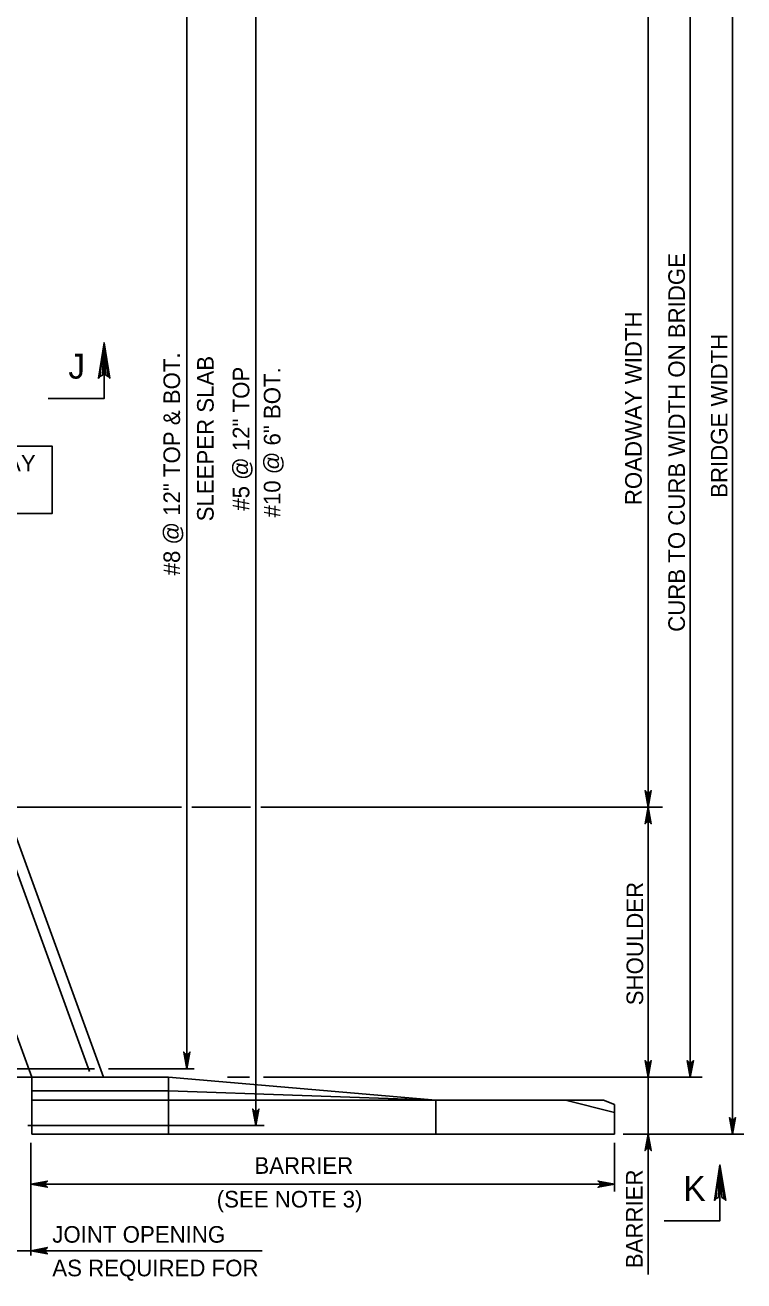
# Model space of a CAD drawing. Extents: x 636530 to 644067, y 294168 to 299122.
# Drawn here: x 638512.6 to 638642.3, y 296200.4 to 296427.3 of the extents above; entities that cross this region are included whole.
import ezdxf

# ---------------------------------------------------------------- set-up
doc = ezdxf.new("R2010")
doc.units = 0
doc.layers.add('1', color=7, linetype='Continuous')

msp = doc.modelspace()

# ---------------------------------------------------------------- linework, layer by layer
at = {"layer": '1'}
for p, q in [((638640.28, 296226.92), (638640.28, 296491.34)), ((638554.24, 296228.45), (638554.24, 296489.81)), ((638526.74, 296237.21), (638437.84, 296481.47)), ((638632.66, 296237.21), (638632.66, 296481.05)), ((638524.21, 296238.22), (638436.2, 296480.03)), ((638541.78, 296238.73), (638541.78, 296479.52)), ((638625.04, 296285.98), (638625.04, 296432.28)), ((638513.77, 296237.21), (638479.39, 296331.66)), ((638497.35, 296285.98), (638540.81, 296285.98)), ((638542.68, 296285.98), (638553.26, 296285.98)), ((638555.13, 296285.98), (638627.62, 296285.98)), ((638625.04, 296201.55), (638625.04, 296285.98)), ((638494.84, 296238.73), (638525.11, 296238.73)), ((638527.63, 296238.73), (638543.09, 296238.73)), ((638331.43, 296237.21), (638538.48, 296237.21)), ((638513.77, 296237.21), (638513.77, 296226.92)), ((638538.48, 296226.92), (638538.48, 296237.21)), ((638538.48, 296237.21), (638586.75, 296233.02)), ((638549.12, 296237.21), (638553.07, 296237.21)), ((638555.6, 296237.21), (638634.81, 296237.21)), ((638513.77, 296234.73), (638538.48, 296234.73)), ((638538.48, 296234.73), (638586.75, 296233.02)), ((638513.77, 296233.02), (638586.75, 296233.02)), ((638586.75, 296233.02), (638586.75, 296226.92)), ((638586.75, 296233.02), (638616.98, 296233.02)), ((638618.99, 296230.8), (638610.13, 296233.02)), ((638618.99, 296232.26), (638616.98, 296233.02)), ((638618.99, 296232.26), (638618.99, 296226.92)), ((638513.08, 296228.45), (638555.76, 296228.45)), ((638513.77, 296226.92), (638618.99, 296226.92)), ((638620.57, 296226.92), (638642.33, 296226.92)), ((638513.62, 296205), (638513.62, 296225.34)), ((638618.99, 296216.56), (638618.99, 296225.34)), ((638515.3, 296217.87), (638618.99, 296217.87)), ((638506.07, 296205.85), (638555.37, 296205.85))]:
    msp.add_line(p, q, dxfattribs=at)
for points in [[(638516.75, 296359.8), (638526.83, 296359.8), (638526.83, 296369.88)], [(638527.6, 296363.78), (638527.16, 296364.01), (638526.83, 296369.88), (638527.6, 296363.78), (638527.87, 296363.47), (638526.83, 296369.88), (638526.54, 296364.01), (638526.1, 296363.8), (638526.83, 296369.88), (638525.81, 296363.47), (638526.1, 296363.8)], [(638625.04, 296285.98), (638624.49, 296288.96), (638624.57, 296288.84), (638624.64, 296288.73), (638624.74, 296288.67), (638624.84, 296288.61), (638624.94, 296288.59), (638625.04, 296288.58), (638625.14, 296288.59), (638625.24, 296288.61), (638625.34, 296288.67), (638625.44, 296288.73), (638625.52, 296288.84), (638625.6, 296288.96), (638625.04, 296285.98), (638625.52, 296288.84), (638625.44, 296288.73), (638625.04, 296285.98), (638625.34, 296288.67), (638625.24, 296288.61), (638625.04, 296285.98), (638625.14, 296288.59), (638625.04, 296288.58), (638625.04, 296285.98), (638624.94, 296288.59), (638624.84, 296288.61), (638625.04, 296285.98), (638624.74, 296288.67), (638624.64, 296288.73), (638625.04, 296285.98), (638624.57, 296288.84)], [(638625.04, 296285.98), (638625.6, 296282.99), (638625.52, 296283.11), (638625.44, 296283.22), (638625.34, 296283.28), (638625.24, 296283.34), (638625.14, 296283.36), (638625.04, 296283.38), (638624.94, 296283.36), (638624.84, 296283.34), (638624.74, 296283.28), (638624.64, 296283.22), (638624.57, 296283.11), (638624.49, 296282.99), (638625.04, 296285.98), (638624.57, 296283.11), (638624.64, 296283.22), (638625.04, 296285.98), (638624.74, 296283.28), (638624.84, 296283.34), (638625.04, 296285.98), (638624.94, 296283.36), (638625.04, 296283.38), (638625.04, 296285.98), (638625.14, 296283.36), (638625.24, 296283.34), (638625.04, 296285.98), (638625.34, 296283.28), (638625.44, 296283.22), (638625.04, 296285.98), (638625.52, 296283.11)], [(638541.78, 296238.73), (638541.22, 296241.72), (638541.3, 296241.6), (638541.38, 296241.49), (638541.48, 296241.43), (638541.58, 296241.37), (638541.68, 296241.35), (638541.78, 296241.33), (638541.88, 296241.35), (638541.98, 296241.37), (638542.08, 296241.43), (638542.18, 296241.49), (638542.26, 296241.6), (638542.34, 296241.72), (638541.78, 296238.73), (638542.26, 296241.6), (638542.18, 296241.49), (638541.78, 296238.73), (638542.08, 296241.43), (638541.98, 296241.37), (638541.78, 296238.73), (638541.88, 296241.35), (638541.78, 296241.33), (638541.78, 296238.73), (638541.68, 296241.35), (638541.58, 296241.37), (638541.78, 296238.73), (638541.48, 296241.43), (638541.38, 296241.49), (638541.78, 296238.73), (638541.3, 296241.6)], [(638625.04, 296237.21), (638624.49, 296240.19), (638624.57, 296240.08), (638624.64, 296239.96), (638624.74, 296239.9), (638624.84, 296239.84), (638624.94, 296239.83), (638625.04, 296239.81), (638625.14, 296239.83), (638625.24, 296239.84), (638625.34, 296239.9), (638625.44, 296239.96), (638625.52, 296240.08), (638625.6, 296240.19), (638625.04, 296237.21), (638625.52, 296240.08), (638625.44, 296239.96), (638625.04, 296237.21), (638625.34, 296239.9), (638625.24, 296239.84), (638625.04, 296237.21), (638625.14, 296239.83), (638625.04, 296239.81), (638625.04, 296237.21), (638624.94, 296239.83), (638624.84, 296239.84), (638625.04, 296237.21), (638624.74, 296239.9), (638624.64, 296239.96), (638625.04, 296237.21), (638624.57, 296240.08)], [(638632.66, 296237.21), (638632.11, 296240.19), (638632.19, 296240.08), (638632.26, 296239.96), (638632.36, 296239.9), (638632.46, 296239.84), (638632.56, 296239.83), (638632.66, 296239.81), (638632.76, 296239.83), (638632.86, 296239.84), (638632.96, 296239.9), (638633.06, 296239.96), (638633.14, 296240.08), (638633.22, 296240.19), (638632.66, 296237.21), (638633.14, 296240.08), (638633.06, 296239.96), (638632.66, 296237.21), (638632.96, 296239.9), (638632.86, 296239.84), (638632.66, 296237.21), (638632.76, 296239.83), (638632.66, 296239.81), (638632.66, 296237.21), (638632.56, 296239.83), (638632.46, 296239.84), (638632.66, 296237.21), (638632.36, 296239.9), (638632.26, 296239.96), (638632.66, 296237.21), (638632.19, 296240.08)], [(638554.24, 296228.45), (638553.68, 296231.43), (638553.76, 296231.31), (638553.84, 296231.2), (638553.94, 296231.14), (638554.04, 296231.08), (638554.14, 296231.06), (638554.24, 296231.05), (638554.34, 296231.06), (638554.44, 296231.08), (638554.54, 296231.14), (638554.64, 296231.2), (638554.72, 296231.31), (638554.8, 296231.43), (638554.24, 296228.45), (638554.72, 296231.31), (638554.64, 296231.2), (638554.24, 296228.45), (638554.54, 296231.14), (638554.44, 296231.08), (638554.24, 296228.45), (638554.34, 296231.06), (638554.24, 296231.05), (638554.24, 296228.45), (638554.14, 296231.06), (638554.04, 296231.08), (638554.24, 296228.45), (638553.94, 296231.14), (638553.84, 296231.2), (638554.24, 296228.45), (638553.76, 296231.31)], [(638640.28, 296226.92), (638639.73, 296229.9), (638639.81, 296229.79), (638639.88, 296229.67), (638639.98, 296229.62), (638640.08, 296229.56), (638640.18, 296229.54), (638640.28, 296229.52), (638640.38, 296229.54), (638640.48, 296229.56), (638640.58, 296229.62), (638640.68, 296229.67), (638640.76, 296229.79), (638640.84, 296229.9), (638640.28, 296226.92), (638640.76, 296229.79), (638640.68, 296229.67), (638640.28, 296226.92), (638640.58, 296229.62), (638640.48, 296229.56), (638640.28, 296226.92), (638640.38, 296229.54), (638640.28, 296229.52), (638640.28, 296226.92), (638640.18, 296229.54), (638640.08, 296229.56), (638640.28, 296226.92), (638639.98, 296229.62), (638639.88, 296229.67), (638640.28, 296226.92), (638639.81, 296229.79)], [(638625.04, 296226.92), (638625.6, 296223.94), (638625.52, 296224.05), (638625.44, 296224.17), (638625.34, 296224.23), (638625.24, 296224.29), (638625.14, 296224.3), (638625.04, 296224.32), (638624.94, 296224.3), (638624.84, 296224.29), (638624.74, 296224.23), (638624.64, 296224.17), (638624.57, 296224.05), (638624.49, 296223.94), (638625.04, 296226.92), (638624.57, 296224.05), (638624.64, 296224.17), (638625.04, 296226.92), (638624.74, 296224.23), (638624.84, 296224.29), (638625.04, 296226.92), (638624.94, 296224.3), (638625.04, 296224.32), (638625.04, 296226.92), (638625.14, 296224.3), (638625.24, 296224.29), (638625.04, 296226.92), (638625.34, 296224.23), (638625.44, 296224.17), (638625.04, 296226.92), (638625.52, 296224.05)], [(638627.94, 296211.26), (638638.02, 296211.26), (638638.02, 296221.34)], [(638638.78, 296215.24), (638638.34, 296215.47), (638638.02, 296221.34), (638638.78, 296215.24), (638639.05, 296214.93), (638638.02, 296221.34), (638637.72, 296215.47), (638637.29, 296215.26), (638638.02, 296221.34), (638637, 296214.93), (638637.29, 296215.26)], [(638513.62, 296217.87), (638516.6, 296218.43), (638516.49, 296218.35), (638516.37, 296218.27), (638516.31, 296218.17), (638516.25, 296218.07), (638516.24, 296217.97), (638516.22, 296217.87), (638516.24, 296217.77), (638516.25, 296217.67), (638516.31, 296217.57), (638516.37, 296217.47), (638516.49, 296217.39), (638516.6, 296217.31), (638513.62, 296217.87), (638516.49, 296217.39), (638516.37, 296217.47), (638513.62, 296217.87), (638516.31, 296217.57), (638516.25, 296217.67), (638513.62, 296217.87), (638516.24, 296217.77), (638516.22, 296217.87), (638513.62, 296217.87), (638516.24, 296217.97), (638516.25, 296218.07), (638513.62, 296217.87), (638516.31, 296218.17), (638516.37, 296218.27), (638513.62, 296217.87), (638516.49, 296218.35)], [(638618.99, 296217.87), (638616.01, 296217.31), (638616.13, 296217.39), (638616.24, 296217.47), (638616.3, 296217.57), (638616.36, 296217.67), (638616.38, 296217.77), (638616.39, 296217.87), (638616.38, 296217.97), (638616.36, 296218.07), (638616.3, 296218.17), (638616.24, 296218.27), (638616.13, 296218.35), (638616.01, 296218.43), (638618.99, 296217.87), (638616.13, 296218.35), (638616.24, 296218.27), (638618.99, 296217.87), (638616.3, 296218.17), (638616.36, 296218.07), (638618.99, 296217.87), (638616.38, 296217.97), (638616.39, 296217.87), (638618.99, 296217.87), (638616.38, 296217.77), (638616.36, 296217.67), (638618.99, 296217.87), (638616.3, 296217.57), (638616.24, 296217.47), (638618.99, 296217.87), (638616.13, 296217.39)], [(638513.62, 296205.85), (638516.6, 296206.41), (638516.37, 296206.25), (638516.25, 296206.05), (638516.22, 296205.85), (638516.25, 296205.65), (638516.37, 296205.45), (638516.6, 296205.29), (638513.62, 296205.85), (638516.37, 296205.45), (638516.25, 296205.65), (638513.62, 296205.85), (638516.22, 296205.85), (638516.25, 296206.05), (638513.62, 296205.85), (638516.37, 296206.25)]]:
    msp.add_lwpolyline(points, dxfattribs=at)
msp.add_lwpolyline([(638493.06, 296339.01), (638517.44, 296339.01), (638517.44, 296351.2), (638493.06, 296351.2)], close=True, dxfattribs=at)

# ---------------------------------------------------------------- texts
for s, p in [('CURB TO CURB WIDTH ON BRIDGE', (638631.69, 296317.66)), ('ROADWAY WIDTH', (638623.9, 296340.54)), ('BRIDGE WIDTH', (638639.37, 296341.86)), ('#8 @ 12" TOP & BOT.', (638540.55, 296327.85)), ('SLEEPER SLAB', (638546.62, 296337.62)), ('#5 @ 12" TOP', (638553.06, 296339.53)), ('#10 @ 6" BOT.', (638558.67, 296338.32)), ('SHOULDER', (638624.15, 296250.19)), ('BARRIER', (638624.05, 296202.69))]:
    msp.add_text(s, height=3, rotation=90, dxfattribs=at).set_placement(p)
for s, height, p in [('J', 4.5, (638520.39, 296363.39)), ('HIGHWAY', 3, (638495.33, 296346.62)), ('BARRIER', 3, (638553.97, 296219.74)), ('K', 4.5, (638631.41, 296214.85)), ('(SEE NOTE 3)', 3, (638547.17, 296213.66)), ('JOINT OPENING', 3, (638517.49, 296207.3)), ('AS REQUIRED FOR', 3, (638517.49, 296201.23))]:
    msp.add_text(s, height=height, dxfattribs=at).set_placement(p)

doc.saveas('drawing.dxf')
